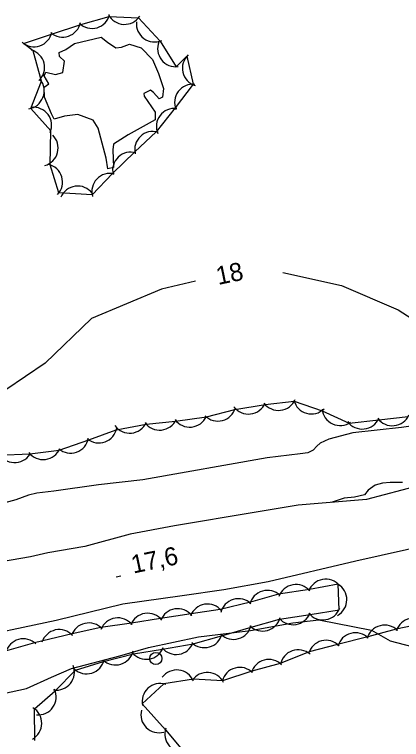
# Model space of a CAD drawing. Extents: x 646142 to 649934, y 5874075 to 5876351.
# Drawn here: x 646241.3 to 646305.3, y 5875536.9 to 5875656.9 of the extents above; entities that cross this region are included whole.
import ezdxf

# ---------------------------------------------------------------- set-up
doc = ezdxf.new("R2010")
doc.units = 0
for name, color, linetype in [('Niveau 2', 7, 'Continuous'), ('Niveau 21', 7, 'Continuous'), ('Niveau 3', 7, 'Continuous'), ('Niveau 36', 7, 'Continuous'), ('Niveau 4', 7, 'Continuous'), ('Niveau 44', 7, 'Continuous')]:
    doc.layers.add(name, color=color, linetype=linetype)

msp = doc.modelspace()

# ---------------------------------------------------------------- linework, layer by layer
at = {"layer": 'Niveau 2'}
for points in [[(646285.71, 5875614.23), (646295.41, 5875612.05), (646304.77, 5875608.01), (646313.88, 5875602.18), (646323.45, 5875598.4), (646330.37, 5875598.95), (646333.86, 5875598.19), (646339.87, 5875599.37), (646343.43, 5875599.5), (646347.58, 5875600.05), (646353.11, 5875600.82), (646356.09, 5875601.32)], [(646271.22, 5875612.75), (646265.63, 5875611.45), (646254.03, 5875606.59), (646246.34, 5875599.21), (646239.83, 5875594.77), (646231.7, 5875590.1), (646226.19, 5875587.63), (646216.2, 5875580.36), (646212.56, 5875576.4), (646209.93, 5875571.78), (646206.54, 5875570.24), (646200.59, 5875568.52)], [(646305.48, 5875579.48), (646303.44, 5875579.46), (646302.19, 5875579.32), (646300.96, 5875579), (646299.83, 5875578.2), (646299.23, 5875577.41), (646297.56, 5875577.04), (646295.83, 5875576.86), (646293.67, 5875576.14)], [(646205.44, 5875537.67), (646207.9, 5875538.57), (646213.6, 5875540), (646217.84, 5875540.87), (646223.61, 5875542.19), (646227.03, 5875542.61), (646232.4, 5875543.36), (646236.38, 5875543.9), (646243.25, 5875545.39), (646247.43, 5875547.25), (646250.73, 5875548.66), (646258.7, 5875550.8), (646263.47, 5875552.13), (646271.71, 5875553.89), (646274.95, 5875554.29), (646280.33, 5875554.99), (646287.33, 5875556.26), (646291.68, 5875556.72), (646300.38, 5875555.01), (646303.46, 5875553.28), (646309.57, 5875551.64), (646320.27, 5875551.49), (646333.07, 5875552.38), (646339.67, 5875550.38)]]:
    msp.add_lwpolyline(points, dxfattribs=at)
at = {"layer": 'Niveau 21'}
for points in [[(646429.42, 5875607.73), (646412.74, 5875603.54), (646400.04, 5875599.49), (646388.23, 5875596.11), (646377.32, 5875593.5), (646363.83, 5875590.43), (646350.93, 5875588.3), (646344.19, 5875586.71), (646329.7, 5875583.92), (646308.34, 5875578.96), (646299.53, 5875576.67), (646288.25, 5875575.68), (646280.97, 5875574.52), (646267.78, 5875572.26), (646260.42, 5875570.9), (646252.95, 5875568.85), (646246.82, 5875567.8)], [(646203.71, 5875548.63), (646210.77, 5875549.86), (646221.12, 5875551.55), (646232.51, 5875553.35), (646248.18, 5875556.66), (646259.23, 5875559.37), (646269.03, 5875560.76), (646275.95, 5875561.74), (646283.29, 5875563.1), (646297.78, 5875566.52), (646319.25, 5875571.28), (646338.48, 5875575.08), (646355.64, 5875578.44), (646366.31, 5875580.28), (646382.8, 5875584.38), (646397.3, 5875587.44), (646418.9, 5875591.85)], [(646246.82, 5875567.8), (646243.93, 5875567.16), (646227.85, 5875564.39), (646217.99, 5875562.52), (646208.54, 5875561.16), (646201.82, 5875560.65)]]:
    msp.add_lwpolyline(points, dxfattribs=at)
at = {"layer": 'Niveau 3'}
msp.add_line((646258.11, 5875563.83), (646258.89, 5875563.99), dxfattribs=at)
at = {"layer": 'Niveau 36'}
msp.add_circle((646264.67, 5875550.34), 1, dxfattribs=at)
at = {"layer": 'Niveau 4'}
for points in [[(646247.4, 5875640.45), (646246.25, 5875643.25), (646246.18, 5875644.88), (646246.94, 5875645.43), (646246.2, 5875646.75), (646246.48, 5875647.37), (646248.05, 5875646.95), (646249.29, 5875647.32), (646249.54, 5875649.21), (646248.75, 5875649.95), (646248.67, 5875650.64), (646249.79, 5875651.11), (646251.2, 5875652.08), (646255.63, 5875653.13), (646256.66, 5875652.31), (646258.05, 5875651.4), (646258.98, 5875651.5), (646260.32, 5875652), (646262.26, 5875651.38), (646264.12, 5875649.48), (646265.09, 5875647.13), (646265.97, 5875644.65), (646265.78, 5875643.22), (646265.23, 5875642.93), (646264.29, 5875644), (646263.77, 5875644.41), (646262.67, 5875643.83), (646262.72, 5875643.37), (646264.55, 5875640.75), (646264.58, 5875639.47), (646263.59, 5875638.9), (646260.07, 5875637), (646257.68, 5875635.46), (646257.55, 5875634.51), (646257.66, 5875631.6), (646256.75, 5875631.39), (646256.43, 5875633.11), (646255.15, 5875638.12), (646254.3, 5875639.43), (646251.74, 5875640.33), (646249.54, 5875640.09), (646247.85, 5875639.56), (646247.4, 5875640.45)], [(646339.59, 5875594.31), (646333.62, 5875593.18), (646330.73, 5875592.5), (646323.36, 5875591.03), (646319.78, 5875590.61), (646316.79, 5875590.13), (646311.98, 5875589.51), (646305.33, 5875588.55), (646297.28, 5875587.7), (646293.32, 5875586.64), (646291.9, 5875585.98), (646291.3, 5875585.49), (646290.71, 5875584.83), (646289.86, 5875584.38), (646288.59, 5875584.21), (646283.1, 5875583.55), (646262.52, 5875579.89), (646255.21, 5875579.08), (646247.79, 5875578), (646244.98, 5875577.68), (646243.62, 5875577.34), (646241.52, 5875576.6), (646236.18, 5875575.15)]]:
    msp.add_lwpolyline(points, dxfattribs=at)
at = {"layer": 'Niveau 44'}
for points in [[(646269.82, 5875649.99), (646270.83, 5875645.35), (646267.9, 5875641.48), (646264.73, 5875637.5), (646261.19, 5875634.17), (646257.49, 5875630.59), (646254.13, 5875627.07), (646248.63, 5875627.38), (646247.21, 5875632.03), (646247.3, 5875637.67), (646243.96, 5875641.37), (646245.73, 5875645.88), (646244.39, 5875650.91), (646242.78, 5875652.12), (646247.38, 5875653.67), (646252.26, 5875655.24), (646256.93, 5875656.58), (646261.83, 5875656.38), (646265.38, 5875652.5), (646268.06, 5875648.26), (646269.82, 5875649.99)], [(646238.62, 5875583.96), (646243.84, 5875584.2), (646248.66, 5875584.8), (646253.56, 5875586.52), (646258.13, 5875588.16), (646263.09, 5875589.12), (646267.91, 5875589.61), (646273.04, 5875590.3), (646277.74, 5875591.53), (646282.77, 5875592.34), (646287.6, 5875592.92), (646292.23, 5875591.29), (646296.65, 5875589.27), (646301.59, 5875589.84), (646306.42, 5875590.36)], [(646362.37, 5875562.99), (646357.52, 5875562.96), (646353.3, 5875565.48), (646347.94, 5875562.9), (646343.74, 5875560.48), (646339.21, 5875560.47), (646334.01, 5875560.26), (646329.16, 5875559.93), (646324.05, 5875559.18), (646319.28, 5875558.26), (646314.24, 5875557.23), (646309.49, 5875556.24), (646304.44, 5875555.16), (646299.74, 5875553.94), (646294.76, 5875552.65), (646290.06, 5875551.43), (646285.27, 5875549.52), (646280.59, 5875548.24), (646275.73, 5875546.65), (646270.89, 5875546.93), (646265.99, 5875546.13), (646262.43, 5875542.84), (646266.26, 5875538.53), (646269.39, 5875534.81)], [(646244.62, 5875536.77), (646244.6, 5875542.01), (646248.01, 5875544.97), (646251.4, 5875548.4), (646256.04, 5875549.82), (646260.98, 5875551.08), (646265.78, 5875551.85), (646270.87, 5875552.77), (646275.53, 5875554.1), (646280.48, 5875555.51), (646285.15, 5875556.84), (646290.22, 5875557.59), (646295.01, 5875558.38), (646294.88, 5875562.63), (646290.1, 5875561.76), (646284.98, 5875560.97), (646280.32, 5875559.63), (646275.35, 5875558.46), (646270.55, 5875557.7), (646265.47, 5875556.93), (646260.67, 5875556.19), (646255.56, 5875555.45), (646250.82, 5875554.4), (646244.61, 5875552.94), (646239.94, 5875551.62)]]:
    msp.add_lwpolyline(points, dxfattribs=at)
for centre, start, end in [((646254.11, 5875657.61), 226.0711, 346.049), ((646259.5, 5875658.27), 207.0094, 326.9873), ((646249.25, 5875656.16), 228.6607, 348.6387), ((646264.45, 5875655.36), 174.036, 294.0139), ((646244.51, 5875654.57), 228.6607, 348.6387), ((646267.97, 5875651.26), 157.6817, 277.6597), ((646243.26, 5875648.13), 313.7279, 73.7059), ((646272.07, 5875648), 132.5346, 252.5126), ((646243.2, 5875644.27), 278.5525, 38.5304), ((646270.77, 5875642.35), 82.913, 202.891), ((646244.43, 5875638.55), 336.8377, 96.8156), ((646267.76, 5875638.37), 82.913, 202.891), ((646245.5, 5875634.81), 285.4162, 45.3942), ((646264.17, 5875634.55), 73.197, 193.175), ((646260.52, 5875631.13), 73.197, 193.175), ((646246.23, 5875629.19), 316.8933, 76.8712), ((646257.08, 5875627.61), 76.3137, 196.2917), ((646251.74, 5875625.52), 37.6479, 157.6259), ((646280.01, 5875593.79), 216.7598, 336.7377), ((646284.98, 5875594.38), 216.7598, 336.7377), ((646290.44, 5875593.8), 194.3058, 314.2838), ((646274.95, 5875592.62), 224.6206, 344.5986), ((646295.17, 5875591.89), 185.3994, 305.3773), ((646265.32, 5875591.12), 215.7705, 335.7485), ((646270.3, 5875591.62), 215.7705, 335.7485), ((646298.85, 5875591.31), 216.2234, 336.2013), ((646303.82, 5875591.85), 216.2234, 336.2013), ((646260.35, 5875590.62), 215.7705, 335.7485), ((646255.25, 5875589), 229.7837, 349.7617), ((646250.55, 5875587.31), 229.7837, 349.7617), ((646246.03, 5875586.25), 217.0574, 337.0353), ((646241.33, 5875585.75), 206.8483, 326.8263), ((646287.88, 5875559.57), 40.2504, 160.2284), ((646292.8, 5875560.46), 40.2504, 160.2284), ((646293.29, 5875560.07), 299.2013, 59.1792), ((646283.14, 5875558.6), 46.0939, 166.0719), ((646278.33, 5875557.22), 46.0939, 166.0719), ((646273.22, 5875556.34), 38.9266, 158.9046), ((646292.32, 5875559.73), 219.3649, 339.3428), ((646263.33, 5875554.82), 38.6933, 158.6713), ((646268.28, 5875555.57), 38.6933, 158.6713), ((646287.39, 5875558.92), 219.3649, 339.3428), ((646258.39, 5875554.06), 38.6933, 158.6713), ((646282.34, 5875557.87), 225.8954, 345.8733), ((646307.33, 5875553.99), 41.8207, 161.7987), ((646248.69, 5875552.12), 42.544, 162.5219), ((646253.57, 5875553.21), 42.544, 162.5219), ((646277.53, 5875556.5), 225.8954, 345.8733), ((646302.54, 5875552.85), 44.5464, 164.5243), ((646272.72, 5875555.13), 225.8954, 345.8733), ((646297.7, 5875551.59), 44.5464, 164.5243), ((646242.75, 5875550.59), 45.8561, 165.8341), ((646268.04, 5875554), 219.1572, 339.1351), ((646292.86, 5875550.34), 44.5464, 164.5243), ((646257.99, 5875552.26), 227.0349, 347.0128), ((646263.1, 5875553.2), 219.1572, 339.1351), ((646288.24, 5875548.77), 49.2202, 169.1981), ((646248.2, 5875548.09), 261.4372, 21.4152), ((646253.2, 5875550.8), 227.0349, 347.0128), ((646283.39, 5875547.18), 45.259, 165.2369), ((646268.14, 5875545.43), 23.2922, 143.2701), ((646273.21, 5875545.03), 26.6307, 146.6087), ((646278.57, 5875545.86), 45.259, 165.2369), ((646265.41, 5875543.19), 72.6882, 192.6661), ((646245.18, 5875543.99), 265.1176, 25.0955), ((646242.79, 5875539.62), 299.0175, 58.9954), ((646265.2, 5875541.04), 165.4333, 285.4112), ((646269.17, 5875537.8), 160.0811, 280.0591)]:
    msp.add_arc(centre, 3, start, end, dxfattribs=at)

# ---------------------------------------------------------------- texts
at = {"layer": 'Niveau 2'}
msp.add_text('18', height=3, rotation=11.7366, dxfattribs=at).set_placement((646274.99, 5875612.14))
at = {"layer": 'Niveau 3'}
msp.add_text('17,6 ', height=3, rotation=11.8655, dxfattribs=at).set_placement((646260.94, 5875564.38))

doc.saveas('drawing.dxf')
